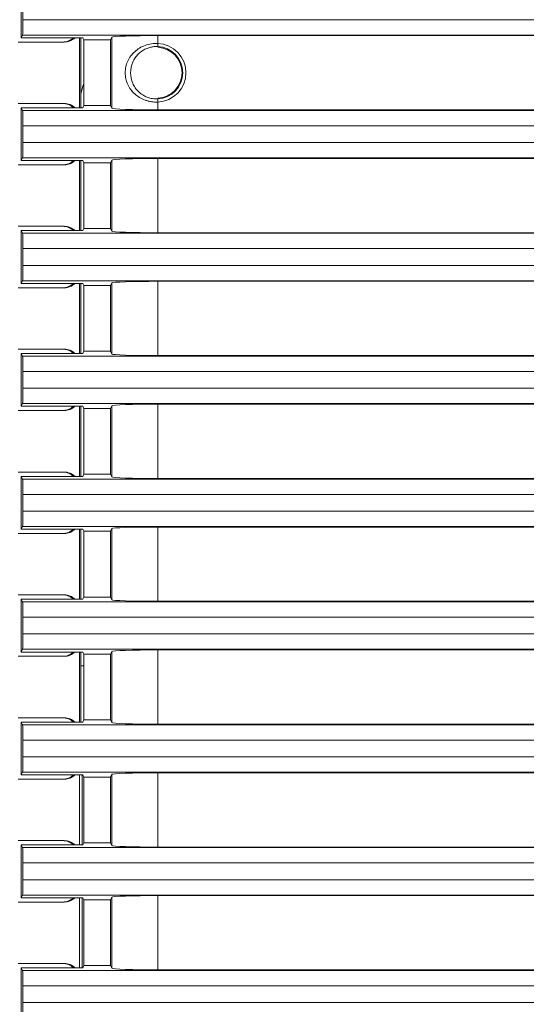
# Model space of a CAD drawing. Header units: millimetres. Extents: x 990 to 1809, y 0 to 562.
# Tile 459 of 550: x 1447 to 1464, y 316 to 348. Entities that reach past the tile are written whole.
import ezdxf

# ---------------------------------------------------------------- set-up
doc = ezdxf.new("R2010")
doc.units = ezdxf.units.MM
doc.layers.add('1', color=7, linetype='Continuous', true_color=0xffffff)
doc.layers.add('10', color=7, linetype='Continuous')

msp = doc.modelspace()

# ---------------------------------------------------------------- linework, layer by layer
at = {"layer": '1', "color": 7, "linetype": 'Continuous', "lineweight": 18}
for p, q in [((1447.104, 349.498), (1447.104, 347.778)), ((1447.157, 348.911), (1447.157, 348.365)), ((1447.157, 348.365), (1469.595, 348.365)), ((1447.104, 347.778), (1447.148, 347.866)), ((1469.595, 347.866), (1447.148, 347.866)), ((1451.548, 347.848), (1451.548, 347.592)), ((1451.548, 347.848), (1469.731, 347.848)), ((1448.452, 347.638), (1447.004, 347.638)), ((1447.104, 347.778), (1449.104, 347.778)), ((1448.504, 347.638), (1448.452, 347.638)), ((1449.004, 345.498), (1449.004, 347.778)), ((1449.039, 345.499), (1449.039, 347.779)), ((1449.139, 347.708), (1449.104, 347.778)), ((1449.139, 347.708), (1449.139, 345.568)), ((1449.139, 347.708), (1450.004, 347.708)), ((1450.004, 347.708), (1450.048, 347.796)), ((1450.004, 345.568), (1450.004, 347.708)), ((1450.048, 345.48), (1450.048, 347.796)), ((1448.452, 345.638), (1447.004, 345.638)), ((1448.452, 345.638), (1448.504, 345.638)), ((1451.548, 345.684), (1451.548, 345.429)), ((1447.104, 345.498), (1449.104, 345.498)), ((1447.148, 345.411), (1447.104, 345.498)), ((1447.104, 345.498), (1447.104, 343.778)), ((1447.148, 345.411), (1469.595, 345.411)), ((1449.104, 345.498), (1449.139, 345.568)), ((1449.139, 345.568), (1450.004, 345.568)), ((1450.048, 345.48), (1450.004, 345.568)), ((1469.731, 345.429), (1451.548, 345.429)), ((1469.595, 344.911), (1447.157, 344.911)), ((1447.157, 344.911), (1447.157, 344.365)), ((1447.157, 344.365), (1469.595, 344.365)), ((1447.104, 343.778), (1447.148, 343.866)), ((1447.104, 343.778), (1449.104, 343.778)), ((1469.595, 343.866), (1447.148, 343.866)), ((1449.004, 341.498), (1449.004, 343.778)), ((1449.039, 341.499), (1449.039, 343.778)), ((1449.139, 343.708), (1449.104, 343.778)), ((1449.139, 343.708), (1449.139, 341.568)), ((1449.139, 343.708), (1450.004, 343.708)), ((1450.004, 343.708), (1450.048, 343.796)), ((1450.004, 341.568), (1450.004, 343.708)), ((1450.048, 341.48), (1450.048, 343.796)), ((1451.548, 343.848), (1451.548, 341.429)), ((1451.548, 343.848), (1469.731, 343.848)), ((1448.452, 343.638), (1447.004, 343.638)), ((1448.504, 343.638), (1448.452, 343.638)), ((1448.452, 341.638), (1447.004, 341.638)), ((1447.104, 341.498), (1449.104, 341.498)), ((1447.148, 341.411), (1447.104, 341.498)), ((1447.104, 341.498), (1447.104, 339.778)), ((1447.148, 341.411), (1469.595, 341.411)), ((1448.452, 341.638), (1448.504, 341.638)), ((1449.104, 341.498), (1449.139, 341.568)), ((1449.139, 341.568), (1450.004, 341.568)), ((1450.048, 341.48), (1450.004, 341.568)), ((1469.731, 341.429), (1451.548, 341.429)), ((1469.595, 340.911), (1447.157, 340.911)), ((1447.157, 340.911), (1447.157, 340.365)), ((1447.157, 340.365), (1469.595, 340.365)), ((1447.104, 339.778), (1447.148, 339.866)), ((1469.595, 339.866), (1447.148, 339.866)), ((1451.548, 339.848), (1451.548, 337.429)), ((1451.548, 339.848), (1469.731, 339.848)), ((1448.452, 339.638), (1447.004, 339.638)), ((1447.104, 339.778), (1449.104, 339.778)), ((1448.504, 339.638), (1448.452, 339.638)), ((1449.004, 337.498), (1449.004, 339.778)), ((1449.039, 337.499), (1449.039, 339.778)), ((1449.139, 339.708), (1449.104, 339.778)), ((1449.139, 339.708), (1449.139, 337.568)), ((1449.139, 339.708), (1450.004, 339.708)), ((1450.004, 339.708), (1450.048, 339.796)), ((1450.004, 337.568), (1450.004, 339.708)), ((1450.048, 337.48), (1450.048, 339.796)), ((1448.452, 337.638), (1447.004, 337.638)), ((1448.452, 337.638), (1448.504, 337.638)), ((1449.104, 337.498), (1449.139, 337.568)), ((1449.139, 337.568), (1450.004, 337.568)), ((1450.048, 337.48), (1450.004, 337.568)), ((1447.104, 337.498), (1449.104, 337.498)), ((1447.148, 337.411), (1447.104, 337.498)), ((1447.104, 337.498), (1447.104, 335.778)), ((1447.148, 337.411), (1469.595, 337.411)), ((1469.731, 337.429), (1451.548, 337.429)), ((1469.595, 336.911), (1447.157, 336.911)), ((1447.157, 336.911), (1447.157, 336.365)), ((1447.157, 336.365), (1469.595, 336.365)), ((1447.104, 335.778), (1447.148, 335.866)), ((1447.104, 335.778), (1449.104, 335.778)), ((1469.595, 335.866), (1447.148, 335.866)), ((1449.004, 333.498), (1449.004, 335.778)), ((1449.039, 333.499), (1449.039, 335.778)), ((1449.104, 335.778), (1449.139, 335.708)), ((1449.139, 335.708), (1449.139, 333.568)), ((1449.139, 335.708), (1450.004, 335.708)), ((1450.048, 335.796), (1450.004, 335.708)), ((1450.004, 335.708), (1450.004, 333.568)), ((1450.048, 333.48), (1450.048, 335.796)), ((1451.548, 335.848), (1451.548, 333.429)), ((1469.731, 335.848), (1451.548, 335.848)), ((1448.452, 335.638), (1447.004, 335.638)), ((1448.504, 335.638), (1448.452, 335.638)), ((1448.452, 333.638), (1447.004, 333.638)), ((1447.104, 333.498), (1449.104, 333.498)), ((1447.148, 333.411), (1447.104, 333.498)), ((1447.104, 333.498), (1447.104, 331.778)), ((1447.148, 333.411), (1469.595, 333.411)), ((1448.452, 333.638), (1448.504, 333.638)), ((1449.139, 333.568), (1449.104, 333.498)), ((1449.139, 333.568), (1450.004, 333.568)), ((1450.004, 333.568), (1450.048, 333.48)), ((1451.548, 333.429), (1469.731, 333.429)), ((1469.595, 332.911), (1447.157, 332.911)), ((1447.157, 332.911), (1447.157, 332.365)), ((1447.157, 332.365), (1469.595, 332.365)), ((1447.104, 331.778), (1447.148, 331.866)), ((1469.595, 331.866), (1447.148, 331.866)), ((1450.048, 331.796), (1450.004, 331.708)), ((1450.048, 329.48), (1450.048, 331.796)), ((1451.548, 331.848), (1451.548, 329.429)), ((1469.731, 331.848), (1451.548, 331.848)), ((1448.452, 331.638), (1447.004, 331.638)), ((1447.104, 331.778), (1449.104, 331.778)), ((1448.504, 331.638), (1448.452, 331.638)), ((1449.004, 329.498), (1449.004, 331.778)), ((1449.039, 329.499), (1449.039, 331.778)), ((1449.104, 331.778), (1449.139, 331.708)), ((1449.139, 331.708), (1449.139, 329.568)), ((1449.139, 331.708), (1450.004, 331.708)), ((1450.004, 331.708), (1450.004, 329.568)), ((1448.452, 329.638), (1447.004, 329.638)), ((1448.452, 329.638), (1448.504, 329.638)), ((1449.139, 329.568), (1449.104, 329.498)), ((1449.139, 329.568), (1450.004, 329.568)), ((1450.004, 329.568), (1450.048, 329.48)), ((1447.104, 329.498), (1449.104, 329.498)), ((1447.148, 329.411), (1447.104, 329.498)), ((1447.104, 329.498), (1447.104, 327.778)), ((1447.148, 329.411), (1469.595, 329.411)), ((1451.548, 329.429), (1469.731, 329.429)), ((1447.157, 328.911), (1447.157, 328.365)), ((1469.595, 328.911), (1447.157, 328.911)), ((1447.157, 328.365), (1469.595, 328.365)), ((1448.452, 327.638), (1447.004, 327.638)), ((1447.104, 327.778), (1447.148, 327.866)), ((1447.104, 327.778), (1449.104, 327.778)), ((1469.595, 327.866), (1447.148, 327.866)), ((1448.504, 327.638), (1448.452, 327.638)), ((1449.004, 325.498), (1449.004, 327.778)), ((1449.039, 326.138), (1449.039, 327.778)), ((1449.104, 327.778), (1449.139, 327.708)), ((1449.139, 327.708), (1449.139, 325.568)), ((1449.139, 327.708), (1450.004, 327.708)), ((1450.048, 327.796), (1450.004, 327.708)), ((1450.004, 327.708), (1450.004, 325.568)), ((1450.048, 325.48), (1450.048, 327.796)), ((1451.548, 327.848), (1451.548, 325.429)), ((1469.731, 327.848), (1451.548, 327.848)), ((1448.452, 325.638), (1447.004, 325.638)), ((1447.104, 325.498), (1449.104, 325.498)), ((1447.148, 325.411), (1447.104, 325.498)), ((1447.104, 325.498), (1447.104, 323.778)), ((1447.148, 325.411), (1469.595, 325.411)), ((1448.452, 325.638), (1448.504, 325.638)), ((1449.139, 325.568), (1449.104, 325.498)), ((1449.139, 325.568), (1450.004, 325.568)), ((1450.004, 325.568), (1450.048, 325.48)), ((1451.548, 325.429), (1469.731, 325.429)), ((1469.595, 324.911), (1447.157, 324.911)), ((1447.157, 324.911), (1447.157, 324.365)), ((1447.157, 324.365), (1469.595, 324.365)), ((1447.104, 323.778), (1447.148, 323.866)), ((1447.104, 323.778), (1449.104, 323.778)), ((1469.595, 323.866), (1447.148, 323.866)), ((1449.004, 321.498), (1449.004, 323.778)), ((1449.09, 321.498), (1449.09, 323.778)), ((1449.104, 323.778), (1449.139, 323.708)), ((1450.048, 323.796), (1450.004, 323.708)), ((1450.048, 321.48), (1450.048, 323.796)), ((1451.548, 323.848), (1451.548, 321.429)), ((1469.731, 323.848), (1451.548, 323.848)), ((1448.452, 323.638), (1447.004, 323.638)), ((1448.504, 323.638), (1448.452, 323.638)), ((1449.139, 323.708), (1449.139, 321.568)), ((1449.139, 323.708), (1450.004, 323.708)), ((1450.004, 323.708), (1450.004, 321.568)), ((1448.452, 321.638), (1447.004, 321.638)), ((1448.452, 321.638), (1448.504, 321.638)), ((1449.139, 321.568), (1449.104, 321.498)), ((1449.139, 321.568), (1450.004, 321.568)), ((1450.004, 321.568), (1450.048, 321.48)), ((1447.104, 321.498), (1449.104, 321.498)), ((1447.148, 321.411), (1447.104, 321.498)), ((1447.104, 321.498), (1447.104, 319.778)), ((1447.148, 321.411), (1469.595, 321.411)), ((1451.548, 321.429), (1469.731, 321.429)), ((1469.595, 320.911), (1447.157, 320.911)), ((1447.157, 320.911), (1447.157, 320.365)), ((1447.157, 320.365), (1469.595, 320.365)), ((1448.452, 319.638), (1447.004, 319.638)), ((1447.104, 319.778), (1447.148, 319.866)), ((1447.104, 319.778), (1449.104, 319.778)), ((1469.595, 319.866), (1447.148, 319.866)), ((1448.504, 319.638), (1448.452, 319.638)), ((1449.004, 317.498), (1449.004, 319.778)), ((1449.09, 317.498), (1449.09, 319.777)), ((1449.104, 319.778), (1449.139, 319.708)), ((1449.139, 319.708), (1449.139, 317.568)), ((1449.139, 319.708), (1450.004, 319.708)), ((1450.048, 319.796), (1450.004, 319.708)), ((1450.004, 319.708), (1450.004, 317.568)), ((1450.048, 317.48), (1450.048, 319.796)), ((1451.548, 319.848), (1451.548, 317.429)), ((1469.731, 319.848), (1451.548, 319.848)), ((1448.452, 317.638), (1447.004, 317.638)), ((1447.104, 317.498), (1449.104, 317.498)), ((1447.148, 317.411), (1447.104, 317.498)), ((1447.104, 317.498), (1447.104, 315.778)), ((1447.148, 317.411), (1469.595, 317.411)), ((1448.452, 317.638), (1448.504, 317.638)), ((1449.139, 317.568), (1449.104, 317.498)), ((1449.139, 317.568), (1450.004, 317.568)), ((1450.004, 317.568), (1450.048, 317.48)), ((1451.548, 317.429), (1469.731, 317.429)), ((1469.595, 316.911), (1447.157, 316.911)), ((1447.157, 316.911), (1447.157, 316.365)), ((1447.157, 316.365), (1469.595, 316.365))]:
    msp.add_line(p, q, dxfattribs=at)
for radius, start, end in [(0.955, 272.6334, 87.3666), (0.853, 272.6334, 87.3666), (0.829, 273.0349, 86.9651)]:
    msp.add_arc((1451.504, 346.638), radius, start, end, dxfattribs=at)
for centre, major_axis, ratio, start_param, end_param in [((1447.148, 348.365), (0, 0.5), 0.017455, 3.176499, 4.712389), ((1451.548, 347.795), (-1.5, 0), 0.034921, 4.712389, 6.265732), ((1448.452, 348.138), (-0.5, 0), 0.999391, 1.570796, 2.336879), ((1448.504, 348.138), (-0.5, 0), 0.999391, 1.570796, 2.336879), ((1448.452, 345.138), (0.5, 0), 0.999391, 0.804714, 1.570796), ((1448.504, 345.138), (0.5, 0), 0.999391, 0.804714, 1.570796), ((1447.148, 344.911), (0, 0.5), 0.017455, 4.712389, 6.248279), ((1451.548, 345.481), (-1.5, 0), 0.034921, 0.017453, 1.570796), ((1447.148, 344.365), (0, 0.5), 0.017455, 3.176499, 4.712389), ((1448.452, 344.138), (-0.5, 0), 0.999391, 1.570796, 2.336879), ((1448.504, 344.138), (-0.5, 0), 0.999391, 1.570796, 2.336879), ((1451.548, 343.795), (-1.5, 0), 0.034921, 4.712389, 6.265732), ((1447.148, 340.911), (0, 0.5), 0.017455, 4.712389, 6.248279), ((1448.452, 341.138), (0.5, 0), 0.999391, 0.804714, 1.570796), ((1448.504, 341.138), (0.5, 0), 0.999391, 0.804714, 1.570796), ((1451.548, 341.481), (-1.5, 0), 0.034921, 0.017453, 1.570796), ((1447.148, 340.365), (0, 0.5), 0.017455, 3.176499, 4.712389), ((1451.548, 339.795), (-1.5, 0), 0.034921, 4.712389, 6.265732), ((1448.452, 340.138), (-0.5, 0), 0.999391, 1.570796, 2.336879), ((1448.504, 340.138), (-0.5, 0), 0.999391, 1.570796, 2.336879), ((1448.452, 337.138), (0.5, 0), 0.999391, 0.804714, 1.570796), ((1448.504, 337.138), (0.5, 0), 0.999391, 0.804714, 1.570796), ((1447.148, 336.911), (0, 0.5), 0.017455, 4.712389, 6.248279), ((1451.548, 337.481), (-1.5, 0), 0.034921, 0.017453, 1.570796), ((1447.148, 336.365), (0, 0.5), 0.017455, 3.176499, 4.712389), ((1448.452, 336.138), (-0.5, 0), 0.999391, 1.570796, 2.336879), ((1448.504, 336.138), (-0.5, 0), 0.999391, 1.570796, 2.336879), ((1451.548, 335.795), (-1.5, 0), 0.034921, 4.712389, 6.265732), ((1447.148, 332.911), (0, 0.5), 0.017455, 4.712389, 6.248279), ((1448.452, 333.138), (0.5, 0), 0.999391, 0.804714, 1.570796), ((1448.504, 333.138), (0.5, 0), 0.999391, 0.804714, 1.570796), ((1451.548, 333.481), (-1.5, 0), 0.034921, 0.017453, 1.570796), ((1447.148, 332.365), (0, 0.5), 0.017455, 3.176499, 4.712389), ((1451.548, 331.795), (-1.5, 0), 0.034921, 4.712389, 6.265732), ((1448.452, 332.138), (-0.5, 0), 0.999391, 1.570796, 2.336879), ((1448.504, 332.138), (-0.5, 0), 0.999391, 1.570796, 2.336879), ((1448.452, 329.138), (0.5, 0), 0.999391, 0.804714, 1.570796), ((1448.504, 329.138), (0.5, 0), 0.999391, 0.804714, 1.570796), ((1447.148, 328.911), (0, 0.5), 0.017455, 4.712389, 6.248279), ((1451.548, 329.481), (-1.5, 0), 0.034921, 0.017453, 1.570796), ((1447.148, 328.365), (0, 0.5), 0.017455, 3.176499, 4.712389), ((1448.452, 328.138), (-0.5, 0), 0.999391, 1.570796, 2.336879), ((1448.504, 328.138), (-0.5, 0), 0.999391, 1.570796, 2.336879), ((1451.548, 327.795), (-1.5, 0), 0.034921, 4.712389, 6.265732), ((1449.074, 326.138), (0, 1), 0.034921, 1.570796, 2.264891), ((1447.148, 324.911), (0, 0.5), 0.017455, 4.712389, 6.248279), ((1448.452, 325.138), (0.5, 0), 0.999391, 0.804714, 1.570796), ((1448.504, 325.138), (0.5, 0), 0.999391, 0.804714, 1.570796), ((1451.548, 325.481), (-1.5, 0), 0.034921, 0.017453, 1.570796), ((1447.148, 324.365), (0, 0.5), 0.017455, 3.176499, 4.712389), ((1448.452, 324.138), (-0.5, 0), 0.999391, 1.570796, 2.336879), ((1448.504, 324.138), (-0.5, 0), 0.999391, 1.570796, 2.336879), ((1451.548, 323.795), (-1.5, 0), 0.034921, 4.712389, 6.265732), ((1448.452, 321.138), (0.5, 0), 0.999391, 0.804714, 1.570796), ((1448.504, 321.138), (0.5, 0), 0.999391, 0.804714, 1.570796), ((1447.148, 320.911), (0, 0.5), 0.017455, 4.712389, 6.248279), ((1451.548, 321.481), (-1.5, 0), 0.034921, 0.017453, 1.570796), ((1447.148, 320.365), (0, 0.5), 0.017455, 3.176499, 4.712389), ((1448.452, 320.138), (-0.5, 0), 0.999391, 1.570796, 2.336879), ((1448.504, 320.138), (-0.5, 0), 0.999391, 1.570796, 2.336879), ((1451.548, 319.795), (-1.5, 0), 0.034921, 4.712389, 6.265732), ((1447.148, 316.911), (0, 0.5), 0.017455, 4.712389, 6.248279), ((1448.452, 317.138), (0.5, 0), 0.999391, 0.804714, 1.570796), ((1448.504, 317.138), (0.5, 0), 0.999391, 0.804714, 1.570796), ((1451.548, 317.481), (-1.5, 0), 0.034921, 0.017453, 1.570796), ((1447.148, 316.365), (0, 0.5), 0.017455, 3.176499, 4.712389)]:
    msp.add_ellipse(centre, major_axis=major_axis, ratio=ratio, start_param=start_param, end_param=end_param, dxfattribs=at)
for points, knots in [([(1451.548, 345.684), (1451.513, 345.684), (1451.442, 345.683), (1451.337, 345.694), (1451.232, 345.715), (1451.1, 345.757), (1450.947, 345.83), (1450.741, 345.984), (1450.585, 346.19), (1450.499, 346.438), (1450.477, 346.638), (1450.499, 346.838), (1450.585, 347.085), (1450.74, 347.292), (1450.947, 347.446), (1451.13, 347.533), (1451.334, 347.589), (1451.477, 347.591), (1451.548, 347.592)], [0, 0, 0, 0, 0.03181, 0.063681, 0.095916, 0.128805, 0.191794, 0.255565, 0.378884, 0.441422, 0.499958, 0.558434, 0.621132, 0.744522, 0.808138, 0.87113, 0.936278, 1, 1, 1, 1]), ([(1451.543, 347.49), (1451.505, 347.49), (1451.426, 347.491), (1451.309, 347.471), (1451.183, 347.431), (1451.046, 347.362), (1450.915, 347.259), (1450.805, 347.128), (1450.698, 346.937), (1450.658, 346.757), (1450.658, 346.519), (1450.698, 346.339), (1450.806, 346.148), (1450.914, 346.019), (1451.045, 345.915), (1451.199, 345.837), (1451.365, 345.789), (1451.485, 345.787), (1451.543, 345.786)], [0, 0, 0, 0, 0.040022, 0.081492, 0.124807, 0.180896, 0.250501, 0.313653, 0.376655, 0.500085, 0.50024, 0.623728, 0.686665, 0.749805, 0.817088, 0.87566, 0.939668, 1, 1, 1, 1])]:
    msp.add_open_spline(points, degree=3, knots=knots, dxfattribs=at)
for points in [[(1451.543, 347.49), (1451.548, 347.592)], [(1451.548, 345.684), (1451.543, 345.786)]]:
    msp.add_open_spline(points, degree=1, dxfattribs=at)
at = {"layer": '10', "color": 7, "linetype": 'Continuous', "lineweight": 18}
msp.add_line((1449.039, 327.327), (1449.139, 327.327), dxfattribs=at)
msp.add_arc((1451.254, 345.521), 2.25, 160.0594, 169.8975, dxfattribs=at)

doc.saveas('drawing.dxf')
